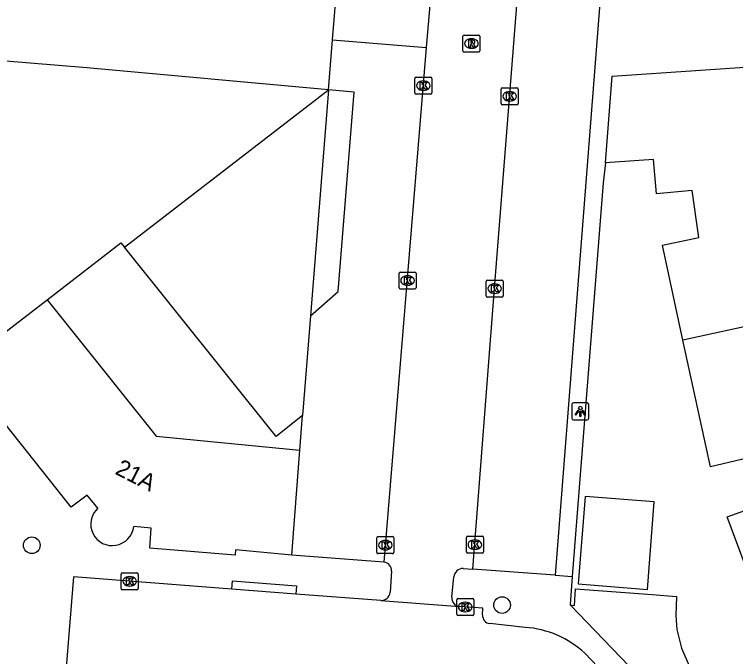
# Model space of a CAD drawing. Extents: x 159961 to 160856, y 382704 to 383353.
# Drawn here: x 160600.71 to 160643.11, y 383133.19 to 383170.98 of the extents above; entities that cross this region are included whole.
import ezdxf

# ---------------------------------------------------------------- set-up
doc = ezdxf.new("R2010")
doc.units = 0
for name, color, linetype in [('IMGEO_Boom', 7, 'Continuous'), ('IMGEO_Kolk', 7, 'Continuous'), ('IMGEO_Lichtpunt', 7, 'Continuous'), ('IMGEO_Pand', 7, 'Continuous'), ('IMGEO_Pand_nummerreeks', 7, 'Continuous'), ('IMGEO_Pand_overbouw', 7, 'Continuous'), ('IMGEO_Parkeervlak_open', 7, 'Continuous'), ('IMGEO_Rijbaan_lokaal_open', 7, 'Continuous'), ('IMGEO_Rioolput', 7, 'Continuous'), ('IMGEO_Voetpad_open', 7, 'Continuous')]:
    doc.layers.add(name, color=color, linetype=linetype)

msp = doc.modelspace()

# ---------------------------------------------------------------- linework, layer by layer
at = {"layer": 'IMGEO_Boom'}
for centre in [(160601.735, 383139.744), (160629.382, 383136.224)]:
    msp.add_circle(centre, 0.489, dxfattribs=at)
at = {"layer": 'IMGEO_Kolk'}
for p, q in [((160624.324, 383167.288), (160625.176, 383167.288)), ((160624.249, 383166.362), (160624.249, 383167.214)), ((160624.737, 383167.068), (160624.762, 383167.068)), ((160625.25, 383167.214), (160625.25, 383166.362)), ((160624.76, 383166.508), (160624.735, 383166.508)), ((160629.327, 383165.737), (160629.327, 383166.589)), ((160629.402, 383166.663), (160630.254, 383166.663)), ((160629.815, 383166.443), (160629.84, 383166.443)), ((160630.328, 383166.589), (160630.328, 383165.737)), ((160625.176, 383166.288), (160624.324, 383166.288)), ((160630.254, 383165.663), (160629.402, 383165.663)), ((160629.838, 383165.883), (160629.813, 383165.883)), ((160623.397, 383155.822), (160624.249, 383155.822)), ((160623.322, 383154.896), (160623.322, 383155.748)), ((160623.81, 383155.602), (160623.835, 383155.602)), ((160624.323, 383155.748), (160624.323, 383154.896)), ((160623.833, 383155.042), (160623.808, 383155.042)), ((160628.444, 383154.421), (160628.444, 383155.273)), ((160628.519, 383155.347), (160629.371, 383155.347)), ((160628.932, 383155.127), (160628.957, 383155.127)), ((160629.445, 383155.273), (160629.445, 383154.421)), ((160624.249, 383154.822), (160623.397, 383154.822)), ((160628.955, 383154.567), (160628.93, 383154.567)), ((160629.371, 383154.347), (160628.519, 383154.347)), ((160622.021, 383139.324), (160622.021, 383140.176)), ((160622.096, 383140.25), (160622.948, 383140.25)), ((160623.022, 383140.176), (160623.022, 383139.324)), ((160627.282, 383139.351), (160627.282, 383140.203)), ((160627.357, 383140.277), (160628.209, 383140.277)), ((160628.283, 383140.203), (160628.283, 383139.351)), ((160622.509, 383140.03), (160622.534, 383140.03)), ((160627.77, 383140.057), (160627.795, 383140.057)), ((160622.532, 383139.47), (160622.507, 383139.47)), ((160628.209, 383139.277), (160627.357, 383139.277)), ((160627.793, 383139.497), (160627.768, 383139.497)), ((160622.948, 383139.25), (160622.096, 383139.25)), ((160606.989, 383137.197), (160606.989, 383138.049)), ((160607.064, 383138.123), (160607.916, 383138.123)), ((160607.99, 383138.049), (160607.99, 383137.197)), ((160607.477, 383137.903), (160607.502, 383137.903)), ((160607.5, 383137.343), (160607.475, 383137.343)), ((160607.916, 383137.123), (160607.064, 383137.123)), ((160626.714, 383135.689), (160626.714, 383136.541)), ((160626.789, 383136.615), (160627.641, 383136.615)), ((160627.202, 383136.395), (160627.227, 383136.395)), ((160627.715, 383136.541), (160627.715, 383135.689)), ((160627.641, 383135.615), (160626.789, 383135.615)), ((160627.225, 383135.835), (160627.2, 383135.835))]:
    msp.add_line(p, q, dxfattribs=at)
for points in [[(160624.324, 383167.288), (160625.176, 383167.288)], [(160624.249, 383166.362), (160624.249, 383167.214)], [(160624.57, 383166.988), (160624.693, 383166.988), (160624.693, 383166.837), (160624.823, 383166.988), (160624.987, 383166.988), (160624.841, 383166.837), (160624.994, 383166.588), (160624.842, 383166.588), (160624.757, 383166.752), (160624.693, 383166.685), (160624.693, 383166.588), (160624.57, 383166.588), (160624.57, 383166.988)], [(160625.25, 383167.214), (160625.25, 383166.362)], [(160629.327, 383165.737), (160629.327, 383166.589)], [(160629.402, 383166.663), (160630.254, 383166.663)], [(160630.328, 383166.589), (160630.328, 383165.737)], [(160625.176, 383166.288), (160624.324, 383166.288)], [(160629.648, 383166.363), (160629.771, 383166.363), (160629.771, 383166.212), (160629.901, 383166.363), (160630.065, 383166.363), (160629.919, 383166.212), (160630.072, 383165.963), (160629.92, 383165.963), (160629.835, 383166.127), (160629.771, 383166.06), (160629.771, 383165.963), (160629.648, 383165.963), (160629.648, 383166.363)], [(160630.254, 383165.663), (160629.402, 383165.663)], [(160623.397, 383155.822), (160624.249, 383155.822)], [(160623.322, 383154.896), (160623.322, 383155.748)], [(160623.643, 383155.522), (160623.766, 383155.522), (160623.766, 383155.371), (160623.896, 383155.522), (160624.06, 383155.522), (160623.914, 383155.371), (160624.067, 383155.122), (160623.915, 383155.122), (160623.83, 383155.286), (160623.766, 383155.219), (160623.766, 383155.122), (160623.643, 383155.122), (160623.643, 383155.522)], [(160624.323, 383155.748), (160624.323, 383154.896)], [(160628.444, 383154.421), (160628.444, 383155.273)], [(160628.519, 383155.347), (160629.371, 383155.347)], [(160628.765, 383155.047), (160628.888, 383155.047), (160628.888, 383154.896), (160629.018, 383155.047), (160629.182, 383155.047), (160629.036, 383154.896), (160629.189, 383154.647), (160629.037, 383154.647), (160628.952, 383154.811), (160628.888, 383154.744), (160628.888, 383154.647), (160628.765, 383154.647), (160628.765, 383155.047)], [(160629.445, 383155.273), (160629.445, 383154.421)], [(160624.249, 383154.822), (160623.397, 383154.822)], [(160629.371, 383154.347), (160628.519, 383154.347)], [(160622.021, 383139.324), (160622.021, 383140.176)], [(160622.096, 383140.25), (160622.948, 383140.25)], [(160623.022, 383140.176), (160623.022, 383139.324)], [(160627.282, 383139.351), (160627.282, 383140.203)], [(160627.357, 383140.277), (160628.209, 383140.277)], [(160628.283, 383140.203), (160628.283, 383139.351)], [(160622.342, 383139.95), (160622.465, 383139.95), (160622.465, 383139.799), (160622.595, 383139.95), (160622.759, 383139.95), (160622.613, 383139.799), (160622.766, 383139.55), (160622.614, 383139.55), (160622.529, 383139.714), (160622.465, 383139.647), (160622.465, 383139.55), (160622.342, 383139.55), (160622.342, 383139.95)], [(160627.603, 383139.977), (160627.726, 383139.977), (160627.726, 383139.826), (160627.856, 383139.977), (160628.02, 383139.977), (160627.874, 383139.826), (160628.027, 383139.577), (160627.875, 383139.577), (160627.79, 383139.741), (160627.726, 383139.674), (160627.726, 383139.577), (160627.603, 383139.577), (160627.603, 383139.977)], [(160628.209, 383139.277), (160627.357, 383139.277)], [(160622.948, 383139.25), (160622.096, 383139.25)], [(160606.989, 383137.197), (160606.989, 383138.049)], [(160607.064, 383138.123), (160607.916, 383138.123)], [(160607.99, 383138.049), (160607.99, 383137.197)], [(160607.31, 383137.823), (160607.433, 383137.823), (160607.433, 383137.672), (160607.563, 383137.823), (160607.727, 383137.823), (160607.581, 383137.672), (160607.734, 383137.423), (160607.582, 383137.423), (160607.497, 383137.587), (160607.433, 383137.52), (160607.433, 383137.423), (160607.31, 383137.423), (160607.31, 383137.823)], [(160607.916, 383137.123), (160607.064, 383137.123)], [(160626.714, 383135.689), (160626.714, 383136.541)], [(160626.789, 383136.615), (160627.641, 383136.615)], [(160627.035, 383136.315), (160627.158, 383136.315), (160627.158, 383136.164), (160627.288, 383136.315), (160627.452, 383136.315), (160627.306, 383136.164), (160627.459, 383135.915), (160627.307, 383135.915), (160627.222, 383136.079), (160627.158, 383136.012), (160627.158, 383135.915), (160627.035, 383135.915), (160627.035, 383136.315)], [(160627.715, 383136.541), (160627.715, 383135.689)], [(160627.641, 383135.615), (160626.789, 383135.615)]]:
    msp.add_lwpolyline(points, dxfattribs=at)
for centre, start, end in [((160624.326, 383167.212), 91.552, 178.448), ((160624.326, 383167.212), 91.552, 178.448), ((160625.174, 383167.212), 1.552, 88.448), ((160625.174, 383167.212), 1.552, 88.448), ((160629.404, 383166.587), 91.552, 178.448), ((160629.404, 383166.587), 91.552, 178.448), ((160630.252, 383166.587), 1.552, 88.448), ((160630.252, 383166.587), 1.552, 88.448), ((160624.326, 383166.364), 181.552, 268.448), ((160624.326, 383166.364), 181.552, 268.448), ((160625.174, 383166.364), 271.552, 358.448), ((160625.174, 383166.364), 271.552, 358.448), ((160629.404, 383165.739), 181.552, 268.448), ((160629.404, 383165.739), 181.552, 268.448), ((160630.252, 383165.739), 271.552, 358.448), ((160630.252, 383165.739), 271.552, 358.448), ((160623.399, 383155.746), 91.552, 178.448), ((160623.399, 383155.746), 91.552, 178.448), ((160624.247, 383155.746), 1.552, 88.448), ((160624.247, 383155.746), 1.552, 88.448), ((160628.521, 383155.271), 91.552, 178.448), ((160628.521, 383155.271), 91.552, 178.448), ((160629.369, 383155.271), 1.552, 88.448), ((160629.369, 383155.271), 1.552, 88.448), ((160623.399, 383154.898), 181.552, 268.448), ((160623.399, 383154.898), 181.552, 268.448), ((160624.247, 383154.898), 271.552, 358.448), ((160624.247, 383154.898), 271.552, 358.448), ((160628.521, 383154.423), 181.552, 268.448), ((160628.521, 383154.423), 181.552, 268.448), ((160629.369, 383154.423), 271.552, 358.448), ((160629.369, 383154.423), 271.552, 358.448), ((160622.098, 383140.174), 91.552, 178.448), ((160622.098, 383140.174), 91.552, 178.448), ((160622.946, 383140.174), 1.552, 88.448), ((160622.946, 383140.174), 1.552, 88.448), ((160627.359, 383140.201), 91.552, 178.448), ((160627.359, 383140.201), 91.552, 178.448), ((160628.207, 383140.201), 1.552, 88.448), ((160628.207, 383140.201), 1.552, 88.448), ((160622.098, 383139.326), 181.552, 268.448), ((160622.098, 383139.326), 181.552, 268.448), ((160622.946, 383139.326), 271.552, 358.448), ((160622.946, 383139.326), 271.552, 358.448), ((160627.359, 383139.353), 181.552, 268.448), ((160627.359, 383139.353), 181.552, 268.448), ((160628.207, 383139.353), 271.552, 358.448), ((160628.207, 383139.353), 271.552, 358.448), ((160607.066, 383138.047), 91.552, 178.448), ((160607.066, 383138.047), 91.552, 178.448), ((160607.914, 383138.047), 1.552, 88.448), ((160607.914, 383138.047), 1.552, 88.448), ((160607.066, 383137.199), 181.552, 268.448), ((160607.066, 383137.199), 181.552, 268.448), ((160607.914, 383137.199), 271.552, 358.448), ((160607.914, 383137.199), 271.552, 358.448), ((160626.791, 383136.539), 91.552, 178.448), ((160626.791, 383136.539), 91.552, 178.448), ((160627.639, 383136.539), 1.552, 88.448), ((160627.639, 383136.539), 1.552, 88.448), ((160626.791, 383135.691), 181.552, 268.448), ((160626.791, 383135.691), 181.552, 268.448), ((160627.639, 383135.691), 271.552, 358.448), ((160627.639, 383135.691), 271.552, 358.448)]:
    msp.add_arc(centre, 0.0765, start, end, dxfattribs=at)
for centre, major_axis, ratio, start_param, end_param in [((160624.736, 383166.788), (-0.387, 0.002), 0.722429, 4.712389, 7.853982), ((160624.761, 383166.788), (-0.39, 0.002), 0.717154, 1.570796, 4.712389), ((160629.814, 383166.163), (-0.387, 0.002), 0.722429, 4.712389, 7.853982), ((160629.839, 383166.163), (-0.39, 0.002), 0.717154, 1.570796, 4.712389), ((160623.809, 383155.322), (-0.387, 0.002), 0.722429, 4.712389, 7.853982), ((160623.834, 383155.322), (-0.39, 0.002), 0.717154, 1.570796, 4.712389), ((160628.931, 383154.847), (-0.387, 0.002), 0.722429, 4.712389, 7.853982), ((160628.956, 383154.847), (-0.39, 0.002), 0.717154, 1.570796, 4.712389), ((160622.508, 383139.75), (-0.387, 0.002), 0.722429, 4.712389, 7.853982), ((160622.533, 383139.75), (-0.39, 0.002), 0.717154, 1.570796, 4.712389), ((160627.769, 383139.777), (-0.387, 0.002), 0.722429, 4.712389, 7.853982), ((160627.794, 383139.777), (-0.39, 0.002), 0.717154, 1.570796, 4.712389), ((160607.476, 383137.623), (-0.387, 0.002), 0.722429, 4.712389, 7.853982), ((160607.501, 383137.623), (-0.39, 0.002), 0.717154, 1.570796, 4.712389), ((160627.201, 383136.115), (-0.387, 0.002), 0.722429, 4.712389, 7.853982), ((160627.226, 383136.115), (-0.39, 0.002), 0.717154, 1.570796, 4.712389)]:
    msp.add_ellipse(centre, major_axis=major_axis, ratio=ratio, start_param=start_param, end_param=end_param, dxfattribs=at)
at = {"layer": 'IMGEO_Lichtpunt'}
for p, q in [((160633.482, 383148.022), (160633.482, 383147.215)), ((160633.482, 383148.022), (160633.482, 383147.215)), ((160634.384, 383148.117), (160633.576, 383148.117)), ((160634.384, 383148.117), (160633.576, 383148.117)), ((160634.478, 383147.215), (160634.478, 383148.022)), ((160634.478, 383147.215), (160634.478, 383148.022)), ((160633.576, 383147.121), (160634.384, 383147.121)), ((160633.576, 383147.121), (160634.384, 383147.121))]:
    msp.add_line(p, q, dxfattribs=at)
for points in [[(160633.856, 383147.686), (160633.895, 383147.658), (160633.707, 383147.396), (160633.669, 383147.423), (160633.856, 383147.686)], [(160633.958, 383147.638), (160634.005, 383147.638), (160634.005, 383147.316), (160633.958, 383147.316), (160633.958, 383147.638)], [(160634.068, 383147.658), (160634.106, 383147.685), (160634.293, 383147.423), (160634.254, 383147.395), (160634.068, 383147.658)]]:
    msp.add_lwpolyline(points, dxfattribs=at)
msp.add_circle((160633.981, 383147.82), 0.0994, dxfattribs=at)
for centre, start, end in [((160633.576, 383148.022), 90, 180), ((160633.576, 383148.022), 90, 180), ((160634.384, 383148.022), 0, 90), ((160634.384, 383148.022), 0, 90), ((160633.576, 383147.215), 180, 270), ((160633.576, 383147.215), 180, 270), ((160634.384, 383147.215), 270, 0), ((160634.384, 383147.215), 270, 360)]:
    msp.add_arc(centre, 0.0946, start, end, dxfattribs=at)
at = {"layer": 'IMGEO_Pand'}
for points in [[(160619.415, 383169.485), (160619.683, 383172.842)], [(160619.18, 383166.539), (160619.415, 383169.485)], [(160619.18, 383166.539), (160604.978, 383167.827), (160596.618, 383168.529)], [(160635.461, 383162.256), (160635.847, 383167.347), (160651.441, 383168.406)], [(160607.183, 383157.283), (160619.18, 383166.539)], [(160619.18, 383166.539), (160618.121, 383153.248), (160617.653, 383147.383)], [(160640.015, 383151.816), (160638.804, 383157.398), (160640.957, 383157.855), (160640.557, 383160.614), (160638.468, 383160.414), (160638.285, 383162.433), (160635.461, 383162.256)], [(160602.631, 383154.192), (160606.973, 383157.546), (160607.183, 383157.283)], [(160617.653, 383147.383), (160616.096, 383146.138), (160607.183, 383157.283)], [(160653.425, 383154.727), (160640.015, 383151.816)], [(160598.855, 383151.277), (160602.631, 383154.192)], [(160602.631, 383154.192), (160603.966, 383152.523), (160609.045, 383146.172), (160617.494, 383145.344)], [(160644.593, 383136.111), (160642.607, 383141.413), (160644.682, 383142.169), (160643.864, 383144.89), (160641.633, 383144.362), (160640.015, 383151.816)], [(160605.623, 383141.931), (160604.991, 383142.695), (160604.048, 383141.984), (160598.848, 383148.509)], [(160617.013, 383139.162), (160617.494, 383145.344)], [(160633.86, 383137.466), (160637.925, 383137.146), (160638.332, 383142.301), (160634.267, 383142.622), (160633.86, 383137.466)], [(160617.013, 383139.162), (160613.717, 383139.485), (160613.684, 383139.154), (160608.668, 383139.564), (160608.745, 383140.743), (160607.731, 383140.855)]]:
    msp.add_lwpolyline(points, dxfattribs=at)
for centre, radius, start, end in [((160606.463, 383140.985), 1.265, 131.6028, 207.0123), ((160606.444, 383141.019), 1.297, 280.3916, 352.7305), ((160606.459, 383140.985), 1.261, 207.0783, 279.9967)]:
    msp.add_arc(centre, radius, start, end, dxfattribs=at)
at = {"layer": 'IMGEO_Pand_overbouw'}
msp.add_lwpolyline([(160620.69, 383166.402), (160619.18, 383166.539), (160618.121, 383153.248), (160619.755, 383154.67)], close=True, dxfattribs=at)
at = {"layer": 'IMGEO_Parkeervlak_open'}
msp.add_lwpolyline([(160617.494, 383145.344), (160617.653, 383147.383)], dxfattribs=at)
at = {"layer": 'IMGEO_Rijbaan_lokaal_open'}
for points in [[(160625.209, 383172.451), (160624.928, 383169.032)], [(160627.671, 383138.34), (160628.944, 383154.848), (160630.285, 383172.035)], [(160619.415, 383169.485), (160624.928, 383169.032)], [(160624.928, 383169.032), (160622.44, 383138.757)], [(160622.887, 383138.216), (160622.798, 383136.976)], [(160627.094, 383138.383), (160627.671, 383138.34)], [(160613.501, 383137.152), (160604.189, 383137.88), (160603.702, 383131.83), (160604.238, 383131.776), (160604.347, 383131.767)], [(160626.426, 383136.699), (160626.545, 383137.892)], [(160617.257, 383136.864), (160613.501, 383137.152)], [(160622.263, 383136.499), (160617.257, 383136.864)], [(160622.263, 383136.499), (160626.888, 383136.136)], [(160628.237, 383135.641), (160628.258, 383136.044), (160626.888, 383136.136)], [(160630.734, 383134.915), (160628.662, 383135.133)], [(160641.842, 383125.411), (160640.723, 383126.588), (160634.255, 383133.391)]]:
    msp.add_lwpolyline(points, dxfattribs=at)
for centre, radius, start, end in [((160622.38, 383138.253), 0.508, 355.8793, 83.251), ((160627.093, 383137.831), 0.552, 89.9153, 173.7006), ((160622.284, 383137.013), 0.515, 267.6075, 355.8321), ((160626.931, 383136.642), 0.508, 173.5672, 265.1777), ((160628.716, 383135.61), 0.48, 176.3364, 263.4963), ((160630.316, 383129.12), 5.81, 47.3155, 85.8755)]:
    msp.add_arc(centre, radius, start, end, dxfattribs=at)
at = {"layer": 'IMGEO_Rioolput'}
for p, q in [((160627.08, 383168.84), (160627.08, 383169.692)), ((160627.155, 383169.766), (160628.007, 383169.766)), ((160627.568, 383169.546), (160627.593, 383169.546)), ((160628.081, 383169.692), (160628.081, 383168.84)), ((160627.591, 383168.986), (160627.566, 383168.986)), ((160628.007, 383168.766), (160627.155, 383168.766))]:
    msp.add_line(p, q, dxfattribs=at)
for points in [[(160627.08, 383168.84), (160627.08, 383169.692)], [(160627.155, 383169.766), (160628.007, 383169.766)], [(160627.669, 383169.464), (160627.417, 383169.466), (160627.417, 383169.066)], [(160627.595, 383169.385), (160627.541, 383169.385), (160627.541, 383169.304)], [(160628.081, 383169.692), (160628.081, 383168.84)], [(160627.417, 383169.066), (160627.541, 383169.066), (160627.541, 383169.228), (160627.552, 383169.228)], [(160627.541, 383169.304), (160627.593, 383169.304)], [(160627.599, 383169.199), (160627.67, 383169.066), (160627.81, 383169.066), (160627.745, 383169.192)], [(160628.007, 383168.766), (160627.155, 383168.766)]]:
    msp.add_lwpolyline(points, dxfattribs=at)
for centre, radius, start, end in [((160627.157, 383169.69), 0.0765, 91.552, 178.448), ((160627.157, 383169.69), 0.0765, 91.552, 178.448), ((160627.601, 383169.289), 0.0964, 77.0061, 93.1865), ((160627.615, 383169.346), 0.0378, 276.6634, 79.6772), ((160627.668, 383169.354), 0.109, 350.3612, 89.416), ((160628.005, 383169.69), 0.0765, 1.552, 88.448), ((160628.005, 383169.69), 0.0765, 1.552, 88.448), ((160627.551, 383169.175), 0.0533, 26.0293, 88.6989), ((160627.577, 383169.493), 0.19, 274.7715, 282.9687), ((160627.666, 383169.354), 0.112, 277.5842, 350.9817), ((160627.65, 383169.139), 0.108, 29.5134, 73.7905), ((160627.157, 383168.842), 0.0765, 181.552, 268.448), ((160627.157, 383168.842), 0.0765, 181.552, 268.448), ((160628.005, 383168.842), 0.0765, 271.552, 358.448), ((160628.005, 383168.842), 0.0765, 271.552, 358.448)]:
    msp.add_arc(centre, radius, start, end, dxfattribs=at)
for centre, major_axis, ratio, start_param, end_param in [((160627.567, 383169.266), (-0.387, 0.002), 0.722429, 4.712389, 7.853982), ((160627.592, 383169.266), (-0.39, 0.002), 0.717154, 1.570796, 4.712389)]:
    msp.add_ellipse(centre, major_axis=major_axis, ratio=ratio, start_param=start_param, end_param=end_param, dxfattribs=at)
at = {"layer": 'IMGEO_Voetpad_open'}
for points in [[(160630.285, 383172.035), (160635.122, 383171.637), (160632.499, 383137.981)], [(160635.461, 383162.256), (160635.332, 383161.065), (160633.509, 383137.902)], [(160622.44, 383138.757), (160617.013, 383139.162)], [(160632.499, 383137.981), (160627.671, 383138.34)], [(160613.501, 383137.152), (160613.539, 383137.65), (160617.295, 383137.362), (160617.257, 383136.864)], [(160632.499, 383137.981), (160633.509, 383137.902)], [(160633.509, 383137.902), (160633.378, 383136.238)], [(160633.378, 383136.238), (160633.63, 383136.19), (160633.707, 383137.174), (160638.198, 383136.854), (160639.629, 383136.722), (160639.592, 383135.614), (160639.662, 383134.78), (160639.922, 383133.686), (160640.599, 383132.157), (160641.301, 383131.164), (160639.964, 383129.753), (160639.793, 383129.571)], [(160639.793, 383129.571), (160633.378, 383136.238)]]:
    msp.add_lwpolyline(points, dxfattribs=at)

# ---------------------------------------------------------------- texts
at = {"layer": 'IMGEO_Pand_nummerreeks'}
msp.add_text('21A', height=1, rotation=332.9564, dxfattribs=at).set_placement((160606.572, 383143.966))

doc.saveas('drawing.dxf')
